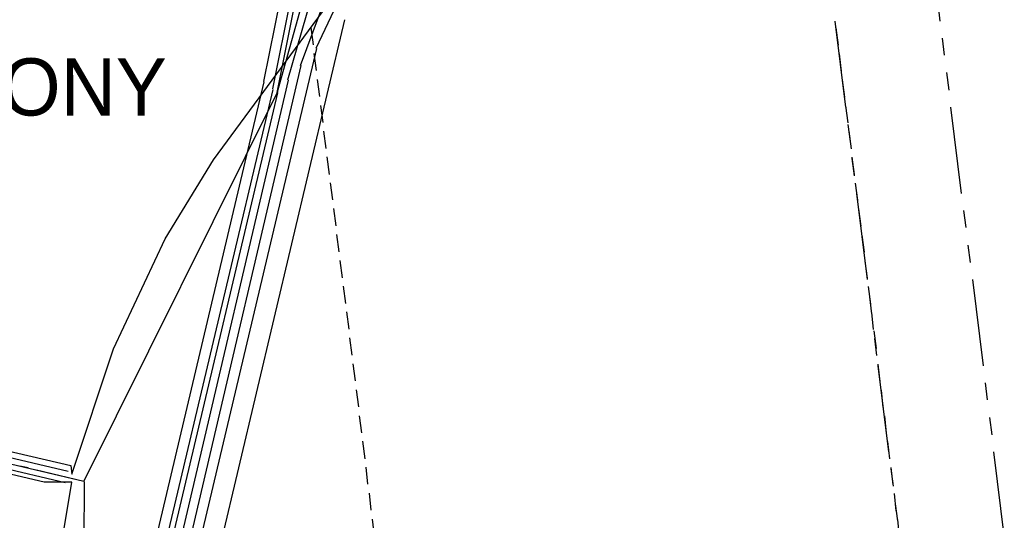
# Model space of a CAD drawing. Header units: feet. Extents: x -79 to 198, y -22 to 181.
# Tile 258 of 287: x 128 to 156, y 72 to 86. Entities that reach past the tile are written whole.
import ezdxf
from ezdxf.enums import TextEntityAlignment as Align

# ---------------------------------------------------------------- set-up
doc = ezdxf.new("R2010")
doc.units = ezdxf.units.FT
for name, color, linetype in [('A-AREA-UNIDAD', 30, 'CONTINUOUS'), ('A-LINEA', 7, 'CONTINUOUS'), ('A-TEXTO-PDF', 3, 'CONTINUOUS')]:
    doc.layers.add(name, color=color, linetype=linetype)

msp = doc.modelspace()

# ---------------------------------------------------------------- linework, layer by layer
at = {"layer": 'A-AREA-UNIDAD'}
for points in [[(118.96, 75.84), (129.568, 73.3689), (129.6, 73.12), (130.8, 76.7289), (132.288, 79.8933), (133.68, 82.1689), (137.728, 87.68), (140.032, 92.4089), (140.96, 95.2178), (141.632, 98.4178), (141.952, 101.6178), (141.92, 104.9244), (141.6, 107.6978), (141.088, 110.1689), (139.92, 114.2044), (138.112, 119.2533)], [(128.992, 69.2444), (129.6, 72.8889), (128.8, 72.8889), (118.048, 75.4133)]]:
    msp.add_lwpolyline(points, dxfattribs=at)
at = {"layer": 'A-LINEA'}
for p, q in [((135.3904, 84.2152), (140.8361, 111.4848)), ((135.5137, 84.1047), (140.99, 111.5328)), ((135.1335, 84.4276), (140.5149, 111.3952)), ((135.8222, 84.4709), (142.5894, 108.0685)), ((135.5236, 84.1283), (141.9699, 107.2712)), ((136.1894, 84.8884), (143.6759, 105.0232)), ((136.6379, 85.3849), (144.3559, 101.6689)), ((154.2933, 88.6444), (154.6, 86.1644)), ((137.4552, 86.2021), (130.7014, 57.6475)), ((137.4552, 86.2021), (130.7014, 57.6475)), ((136.48, 85.9778), (136.5467, 85.4844)), ((151.5733, 86.1644), (151.88, 83.6844)), ((151.6, 85.9644), (151.6667, 85.4711)), ((154.6667, 85.6711), (154.72, 85.1778)), ((136.6481, 85.3763), (130.3393, 58.7828)), ((136.5733, 85.2311), (136.64, 84.7378)), ((151.6933, 85.2178), (151.76, 84.7244)), ((136.1961, 84.8822), (130.1969, 59.2823)), ((154.7867, 84.6844), (154.8533, 84.1778)), ((135.1305, 84.4107), (129.4217, 60.286)), ((135.8299, 84.4634), (130.0562, 59.815)), ((136.6667, 84.4844), (136.7333, 83.9911)), ((151.7867, 84.4711), (151.8533, 83.9778)), ((135.3873, 84.1983), (129.7465, 60.3608)), ((135.5209, 84.0963), (129.9154, 60.3967)), ((135.5209, 84.123), (129.949, 72.916)), ((136.76, 83.7378), (136.8267, 83.2444)), ((151.88, 83.7244), (151.9467, 83.2311)), ((154.9067, 83.6844), (155.2133, 81.2044)), ((151.9467, 83.1911), (152.0133, 82.6978)), ((136.8533, 82.9911), (136.92, 82.4978)), ((151.9733, 82.9911), (152.04, 82.4844)), ((136.9467, 82.2578), (137.0133, 81.7511)), ((152.0667, 82.2444), (152.1333, 81.7511)), ((152.0667, 82.2044), (152.1333, 81.7111)), ((137.04, 81.5111), (137.1067, 81.0178)), ((152.16, 81.4978), (152.2267, 81.0044)), ((152.2, 81.2044), (152.5067, 78.7244)), ((137.1333, 80.7644), (137.2, 80.2711)), ((152.2533, 80.7511), (152.32, 80.2578)), ((155.28, 80.7111), (155.3467, 80.2178)), ((137.2267, 80.0178), (137.2933, 79.5244)), ((152.3467, 80.0044), (152.4133, 79.5111)), ((155.4, 79.7111), (155.4667, 79.2178)), ((137.32, 79.2711), (137.3867, 78.7778)), ((152.44, 79.2578), (152.5067, 78.7644)), ((155.5333, 78.7244), (155.84, 76.2444)), ((137.4133, 78.5378), (137.48, 78.0311)), ((152.5333, 78.5244), (152.6, 78.0178)), ((152.5733, 78.2311), (152.6267, 77.7378)), ((137.5067, 77.7911), (137.5733, 77.2978)), ((152.6267, 77.7778), (152.68, 77.2844)), ((152.6933, 77.2444), (152.76, 76.7378)), ((137.6, 77.0444), (137.6667, 76.5511)), ((152.72, 77.0311), (152.7733, 76.5378)), ((137.6933, 76.2978), (137.76, 75.8044)), ((152.8133, 76.2844), (152.8667, 75.7911)), ((152.8133, 76.2444), (153.12, 73.7644)), ((118.24, 75.8711), (129.4933, 73.2044)), ((155.9067, 75.7511), (155.96, 75.2578)), ((118.16, 75.5378), (129.4133, 72.8844)), ((137.7867, 75.5511), (137.8533, 75.0578)), ((152.9067, 75.5378), (152.96, 75.0444)), ((137.88, 74.8044), (137.9467, 74.3111)), ((153, 74.8044), (153.0533, 74.2978)), ((156.0267, 74.7511), (156.0933, 74.2578)), ((137.9733, 74.0711), (138.04, 73.5644)), ((153.0933, 74.0578), (153.1467, 73.5644)), ((156.1467, 73.7644), (156.4533, 71.2844)), ((128.1067, 73.3644), (128.3467, 73.3111)), ((128.5867, 73.2444), (129.9467, 72.9244)), ((138.0667, 73.3244), (138.12, 72.8311)), ((153.1867, 73.3111), (153.24, 72.8178)), ((153.1867, 73.2711), (153.2533, 72.7778)), ((129.9544, 72.9124), (129.9154, 60.3967)), ((138.16, 72.5778), (138.2133, 72.0844)), ((153.28, 72.5644), (153.3333, 72.0711)), ((153.3067, 72.2711), (153.3733, 71.7778)), ((138.2533, 71.8311), (138.3067, 71.3378)), ((153.3733, 71.8178), (153.4267, 71.3244))]:
    msp.add_line(p, q, dxfattribs=at)
for points in [[(135.8933, 108.7111), (131.36, 89.5511), (124.5867, 91.1511), (124.44, 90.4978), (121.84, 91.1111), (121.3333, 88.9644), (118.2, 75.6978), (129.9467, 72.9244)], [(119.2267, 38.2711), (123.76, 57.4311), (117, 59.0311), (117.1467, 59.6844), (114.56, 60.2978), (115.0667, 62.4444), (118.2, 75.6978), (129.9467, 72.9244)]]:
    msp.add_lwpolyline(points, dxfattribs=at)

# ---------------------------------------------------------------- texts
at = {"layer": 'A-TEXTO-PDF'}
msp.add_text('BALCONY', height=1.646, dxfattribs=at).set_placement((127.0765, 83.4452), align=Align.CENTER)

doc.saveas('drawing.dxf')
